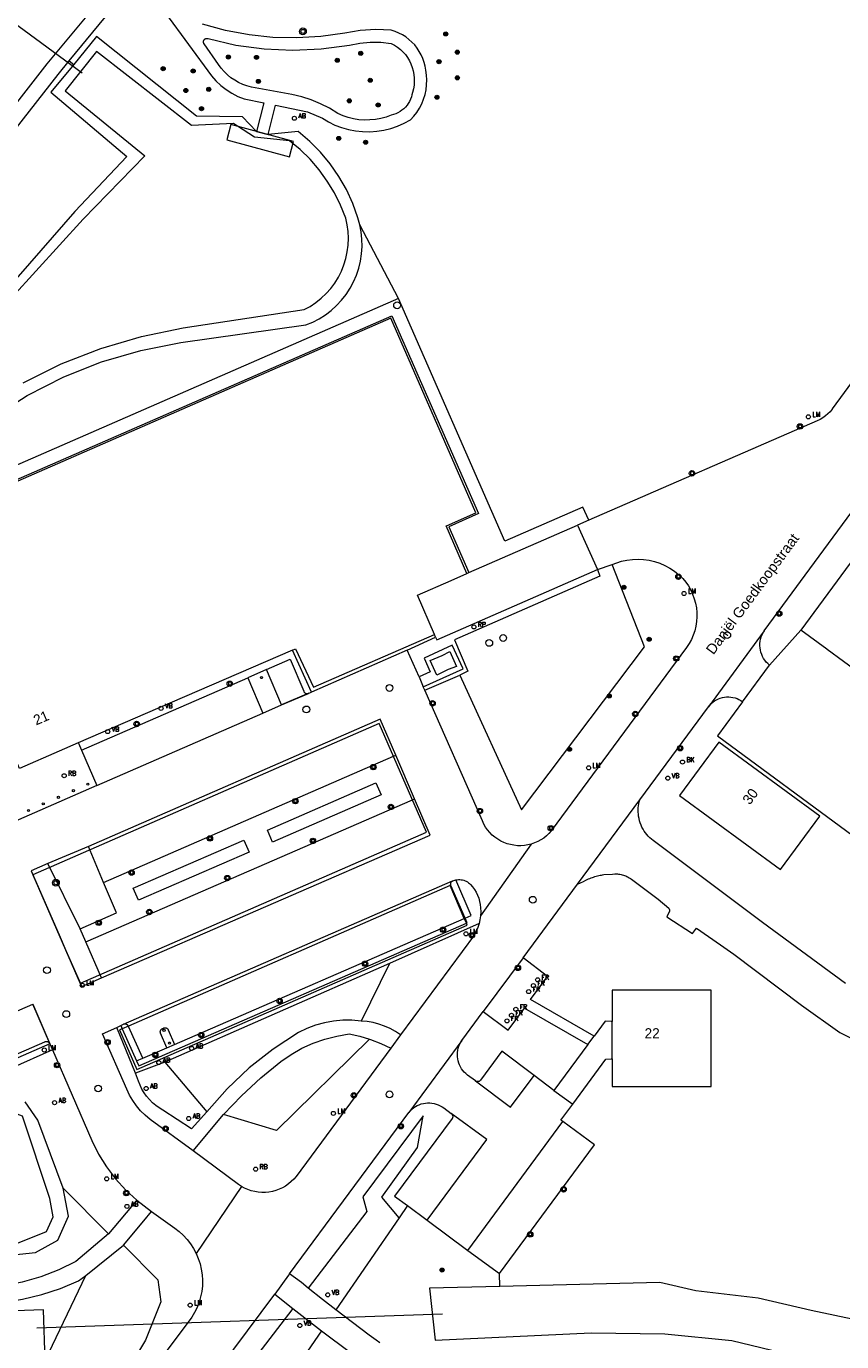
# Model space of a CAD drawing. Header units: metres. Extents: x 138165 to 154469, y 480134 to 494189.
# Tile 886 of 1056: x 148556 to 148656, y 487468 to 487630. Entities that reach past the tile are written whole.
import ezdxf

# ---------------------------------------------------------------- set-up
doc = ezdxf.new("R2010")
doc.units = ezdxf.units.M
doc.header["$LTSCALE"] = 0.001
doc.header["$MEASUREMENT"] = 0
for name, color, linetype, lineweight in [('Level 5', 7, 'Continuous', 0), ('TOP-L-duiker', 7, 'Continuous', 0), ('TOP-L-topo objecten punt', 7, 'Continuous', 0), ('TOP-L-topo objecten vlak', 7, 'Continuous', 0), ('TOP-T-topo huisnummering naamgeving', 7, 'Continuous', 0)]:
    doc.layers.add(name, color=color, linetype=linetype, lineweight=lineweight)
doc.styles.add('Style-Arial', font='arial.ttf')
doc.styles.add('Style-INTL_ISO', font='INTL_ISO.shx')
doc.styles.add('Style-STANDARD', font='STANDARD.shx')

# ---------------------------------------------------------------- blocks, each defined once
blk = doc.blocks.new('24')
at = {"layer": 'TOP-L-topo objecten punt', "color": 7, "linetype": 'Continuous', "lineweight": 0}
for radius in [0.025, 0.0182, 0.0115, 0.005]:
    blk.add_circle((0, 0), radius, dxfattribs=at)
blk = doc.blocks.new('306')
at = {"layer": 'TOP-L-topo objecten punt', "color": 7, "linetype": 'Continuous', "lineweight": 0}
blk.add_circle((0, 0), 0.025, dxfattribs=at)
at = {"layer": 'TOP-L-topo objecten punt', "color": 7, "linetype": 'Continuous', "lineweight": 0, "style": 'Style-STANDARD'}
blk.add_text('FR', height=0.06, dxfattribs=at).set_placement((0.0483, 0))
blk = doc.blocks.new('39')
at = {"layer": 'TOP-L-topo objecten punt', "color": 7, "linetype": 'Continuous', "lineweight": 0}
for p, q in [((0.0175, 0.0175), (-0.0175, 0.0175)), ((-0.0175, 0.0175), (-0.0175, -0.0175)), ((0.0175, 0.0175), (0.0175, -0.0175)), ((0.0175, -0.0175), (-0.0175, -0.0175))]:
    blk.add_line(p, q, dxfattribs=at)
blk.add_circle((0, 0), 0.0332, dxfattribs=at)
blk = doc.blocks.new('*U13')
at = {"layer": 'Level 5', "color": 7, "linetype": 'Continuous', "lineweight": 0}
blk.add_circle((0, 0), 0.0415, dxfattribs=at)
blk = doc.blocks.new('150')
at = {"layer": 'Level 5', "color": 7, "linetype": 'Continuous', "lineweight": 0}
blk.add_blockref('*U13', (0, 0), dxfattribs=at)
blk = doc.blocks.new('72')
at = {"layer": 'TOP-L-topo objecten punt', "color": 7, "linetype": 'Continuous', "lineweight": 0}
blk.add_circle((0, 0), 0.025, dxfattribs=at)
at = {"layer": 'TOP-L-topo objecten punt', "color": 7, "linetype": 'Continuous', "lineweight": 0, "style": 'Style-STANDARD'}
blk.add_text('BK', height=0.06, dxfattribs=at).set_placement((0.0483, 0))
blk = doc.blocks.new('16')
at = {"layer": 'TOP-L-topo objecten punt', "color": 7, "linetype": 'Continuous', "lineweight": 0}
blk.add_circle((0, 0), 0.025, dxfattribs=at)
at = {"layer": 'TOP-L-topo objecten punt', "color": 7, "linetype": 'Continuous', "lineweight": 0, "style": 'Style-STANDARD'}
blk.add_text('LM', height=0.06, dxfattribs=at).set_placement((0.0483, 0))
blk = doc.blocks.new('10')
at = {"layer": 'TOP-L-topo objecten punt', "linetype": 'Continuous', "lineweight": 0}
blk.add_circle((0, 0), 0.0125, dxfattribs=at)
blk = doc.blocks.new('153')
at = {"layer": 'TOP-L-topo objecten punt', "color": 7, "linetype": 'Continuous', "lineweight": 0}
blk.add_circle((0, 0), 0.025, dxfattribs=at)
at = {"layer": 'TOP-L-topo objecten punt', "color": 7, "linetype": 'Continuous', "lineweight": 0, "style": 'Style-STANDARD'}
blk.add_text('RP', height=0.06, dxfattribs=at).set_placement((0.0483, 0))
blk = doc.blocks.new('11')
at = {"layer": 'TOP-L-topo objecten punt', "color": 7, "linetype": 'Continuous', "lineweight": 0}
blk.add_circle((0, 0), 0.025, dxfattribs=at)
at = {"layer": 'TOP-L-topo objecten punt', "color": 7, "linetype": 'Continuous', "lineweight": 0, "style": 'Style-STANDARD'}
blk.add_text('AB', height=0.06, dxfattribs=at).set_placement((0.0483, 0))
blk = doc.blocks.new('14')
at = {"layer": 'TOP-L-topo objecten punt', "color": 7, "linetype": 'Continuous', "lineweight": 0}
blk.add_circle((0, 0), 0.025, dxfattribs=at)
at = {"layer": 'TOP-L-topo objecten punt', "color": 7, "linetype": 'Continuous', "lineweight": 0, "style": 'Style-STANDARD'}
blk.add_text('VB', height=0.06, dxfattribs=at).set_placement((0.0483, 0))
blk = doc.blocks.new('127')
at = {"layer": 'TOP-L-topo objecten punt', "color": 7, "linetype": 'Continuous', "lineweight": 0}
blk.add_circle((0, 0), 0.025, dxfattribs=at)
at = {"layer": 'TOP-L-topo objecten punt', "color": 7, "linetype": 'Continuous', "lineweight": 0, "style": 'Style-STANDARD'}
blk.add_text('RB', height=0.06, dxfattribs=at).set_placement((0.0483, 0))
blk = doc.blocks.new('27')
at = {"layer": 'TOP-L-topo objecten punt', "color": 7, "linetype": 'Continuous', "lineweight": 0}
for radius in [0.0415, 0.025]:
    blk.add_circle((0, 0), radius, dxfattribs=at)

msp = doc.modelspace()

# ---------------------------------------------------------------- linework, layer by layer
at = {"layer": 'TOP-L-duiker', "flags": 128}
for points in [[(148562.59, 487623.97), (148549.7, 487633.49)], [(148557, 487469.8), (148606.81, 487471.53)]]:
    msp.add_lwpolyline(points, dxfattribs=at)
at = {"layer": 'TOP-L-topo objecten vlak', "flags": 128}
for points in [[(148568.46, 487637.46), (148558.25, 487625.11), (148544.02, 487606.91), (148537.16, 487597.56), (148529.27, 487586.99), (148518.69, 487573.7), (148504.63, 487555.66), (148502.95, 487553.56)], [(148561, 487625.5), (148567.59, 487633.5)], [(148572.83, 487631.36), (148578.45, 487623.64), (148579.01, 487623.02), (148579.62, 487622.46), (148580.27, 487621.95), (148580.97, 487621.51), (148581.71, 487621.12), (148582.48, 487620.81), (148584.9, 487620.33), (148583.97, 487616.82)], [(148585.42, 487616.42), (148586.34, 487620.03), (148590.23, 487619.24), (148592.08, 487618.43), (148592.83, 487617.98), (148593.62, 487617.6), (148594.44, 487617.28), (148595.28, 487617.04), (148596.14, 487616.88), (148597.02, 487616.79), (148597.89, 487616.77), (148598.77, 487616.84), (148599.63, 487616.97), (148600.48, 487617.18), (148601.31, 487617.47), (148602.11, 487617.82), (148602.88, 487618.25), (148603.29, 487618.69), (148603.67, 487619.16), (148603.99, 487619.67), (148604.27, 487620.21), (148604.5, 487620.77), (148604.68, 487621.35), (148604.81, 487621.94), (148604.88, 487622.54), (148604.9, 487623.14), (148604.87, 487623.74), (148604.78, 487624.34), (148604.7, 487624.83), (148604.58, 487625.3), (148604.42, 487625.77), (148604.22, 487626.22), (148603.98, 487626.65), (148603.71, 487627.06), (148603.41, 487627.44), (148603.07, 487627.8), (148602.7, 487628.13), (148602.31, 487628.42), (148601.9, 487628.68), (148601.46, 487628.91), (148601.01, 487629.09), (148600.54, 487629.24), (148598.62, 487629.32), (148596.71, 487629.2), (148594.82, 487628.88), (148591.9, 487628.47), (148588.95, 487628.3), (148586.01, 487628.37), (148583.08, 487628.67), (148580.18, 487629.22), (148577.34, 487629.99)], [(148583.97, 487616.82), (148582.28, 487618.61), (148576.63, 487618.7), (148564.34, 487628.48), (148561.55, 487625.05)], [(148583.36, 487622.25), (148582.82, 487622.4), (148582.3, 487622.59), (148581.79, 487622.83), (148581.31, 487623.1), (148580.85, 487623.42), (148580.42, 487623.77), (148580.01, 487624.16), (148579.65, 487624.58), (148579.32, 487625.03), (148577.56, 487627.56), (148577.54, 487627.59), (148577.52, 487627.62), (148577.51, 487627.66), (148577.49, 487627.69), (148577.48, 487627.72), (148577.48, 487627.76), (148577.47, 487627.8), (148577.47, 487627.84), (148577.47, 487627.87), (148577.48, 487627.91), (148577.49, 487627.94), (148577.5, 487627.98), (148577.52, 487628.01), (148577.53, 487628.04), (148577.55, 487628.07), (148577.58, 487628.1), (148577.6, 487628.13), (148577.63, 487628.15), (148577.66, 487628.18), (148577.69, 487628.2), (148577.72, 487628.21), (148577.76, 487628.22), (148577.79, 487628.23), (148577.83, 487628.24), (148577.87, 487628.25), (148577.9, 487628.25), (148577.94, 487628.24), (148577.98, 487628.24), (148578.01, 487628.23), (148578.05, 487628.22), (148581.46, 487627.43), (148584.93, 487626.96), (148588.43, 487626.79), (148591.93, 487626.95), (148595.4, 487627.42), (148596.67, 487627.66), (148597.96, 487627.77), (148599.25, 487627.77), (148600.54, 487627.63), (148600.93, 487627.42), (148601.3, 487627.17), (148601.65, 487626.9), (148601.97, 487626.59), (148602.27, 487626.25), (148602.53, 487625.89), (148602.76, 487625.51), (148602.95, 487625.11), (148603.11, 487624.69), (148603.23, 487624.26), (148603.31, 487623.82), (148603.36, 487623.38), (148603.36, 487622.93), (148603.33, 487622.49), (148603.25, 487622.05), (148603.14, 487621.61), (148603.08, 487621.33), (148603.01, 487621.05), (148602.91, 487620.78), (148602.78, 487620.51), (148602.63, 487620.26), (148602.47, 487620.03), (148602.28, 487619.8), (148602.07, 487619.6), (148601.85, 487619.41), (148601.61, 487619.25), (148601.36, 487619.1), (148601.09, 487618.98), (148600.82, 487618.88), (148600.54, 487618.81), (148599.9, 487618.58), (148599.25, 487618.4), (148598.59, 487618.28), (148597.92, 487618.22), (148597.24, 487618.21), (148596.57, 487618.26), (148595.9, 487618.37), (148595.24, 487618.53), (148594.61, 487618.75), (148593.99, 487619.02), (148592.94, 487619.66), (148591.84, 487620.22), (148590.71, 487620.68), (148589.54, 487621.06), (148588.34, 487621.34), (148583.36, 487622.25)], [(148692.2, 487628.58), (148672.3, 487601.52), (148672.02, 487601.18), (148671.7, 487600.86), (148671.36, 487600.57), (148671, 487600.31), (148670.61, 487600.09), (148670.47, 487600.02), (148667.8, 487598.66), (148666.54, 487598.01), (148666.16, 487597.79), (148665.8, 487597.54), (148665.46, 487597.26), (148665.15, 487596.94), (148664.88, 487596.6), (148654.68, 487582.72), (148654.66, 487582.69), (148654.41, 487582.38), (148654.14, 487582.1), (148653.85, 487581.85), (148653.54, 487581.62), (148653.2, 487581.42), (148652.85, 487581.25), (148624.79, 487569.05)], [(148555.35, 487585.94), (148560.02, 487588.25), (148564.88, 487590.15), (148569.87, 487591.63), (148574.98, 487592.68), (148589.86, 487594.92), (148590.59, 487595.32), (148591.29, 487595.78), (148591.94, 487596.31), (148592.55, 487596.88), (148593.1, 487597.51), (148593.6, 487598.17), (148594.04, 487598.89), (148594.41, 487599.63), (148594.73, 487600.41), (148594.97, 487601.2), (148595.14, 487602.02), (148595.25, 487602.85), (148595.28, 487603.68), (148595.24, 487604.52), (148595.13, 487605.35), (148594.95, 487606.16), (148594.32, 487607.74), (148593.56, 487609.27), (148592.68, 487610.72), (148591.68, 487612.1), (148590.57, 487613.39), (148589.35, 487614.58), (148588.48, 487615.31), (148588.04, 487615.67), (148583.73, 487616.12), (148581.64, 487617.46), (148581.15, 487617.78), (148576.02, 487617.54), (148564.34, 487626.65), (148560.48, 487621.81), (148570.27, 487613.82), (148562.71, 487606.05), (148553.97, 487596.46)], [(148545.52, 487605.77), (148559.63, 487623.83), (148561, 487625.5)], [(148561.55, 487625.05), (148558.75, 487621.62), (148568.07, 487613.74), (148561.66, 487606.98), (148553.33, 487597.41)], [(148561, 487625.5), (148561.55, 487625.05)], [(148646.34, 487555.43), (148696.02, 487622.94), (148696.58, 487623.74)], [(148580.33, 487615.78), (148588.04, 487613.69), (148588.55, 487615.59), (148580.85, 487617.68), (148580.33, 487615.78)], [(148583.97, 487616.82), (148585.42, 487616.42)], [(148596.67, 487605.34), (148596.43, 487606.21), (148595.8, 487607.97), (148595.02, 487609.66), (148594.1, 487611.29), (148593.04, 487612.82), (148591.85, 487614.26), (148590.54, 487615.59), (148589.11, 487616.8), (148585.42, 487616.42)], [(148689.91, 487608.65), (148650.82, 487555.54)], [(148551.61, 487581.68), (148555.84, 487584.36), (148560.31, 487586.64), (148564.96, 487588.5), (148569.77, 487589.91), (148574.69, 487590.88), (148590.06, 487593.05), (148590.89, 487593.39), (148591.69, 487593.8), (148592.45, 487594.28), (148593.16, 487594.83), (148593.83, 487595.43), (148594.44, 487596.09), (148594.99, 487596.79), (148595.49, 487597.54), (148595.91, 487598.34), (148596.27, 487599.16), (148596.55, 487600.01), (148596.76, 487600.89), (148596.9, 487601.77), (148596.96, 487602.67), (148596.94, 487603.57), (148596.85, 487604.46), (148596.67, 487605.34)], [(148601.44, 487596.3), (148596.67, 487605.34)], [(148601.44, 487596.3), (148540.37, 487569.64)], [(148624.79, 487569.05), (148624.05, 487570.63), (148614.46, 487566.45), (148601.44, 487596.3)], [(148541.23, 487568.23), (148600.61, 487594.15), (148611.23, 487569.85), (148607.6, 487568.23), (148610.04, 487562.6)], [(148609.82, 487562.49), (148609.82, 487562.49), (148607.27, 487568.35), (148607.33, 487568.37), (148610.91, 487569.96), (148600.49, 487593.86), (148541.35, 487568.02)], [(148562.1, 487541.68), (148559.77, 487540.67), (148554.88, 487538.55), (148542.14, 487567.72), (148541.59, 487567.49), (148541.35, 487568.02)], [(148610.04, 487562.6), (148623.42, 487568.43)], [(148624.79, 487569.05), (148623.42, 487568.43)], [(148623.42, 487568.43), (148625.84, 487562.97)], [(148605.97, 487554.68), (148606.12, 487554.34), (148625.84, 487562.97)], [(148625.84, 487562.97), (148626.15, 487562.16), (148608.32, 487554.36), (148609.95, 487550.5), (148608.94, 487550.01)], [(148608.94, 487550.01), (148616.54, 487533.47), (148631.65, 487553.47), (148627.64, 487563.59)], [(148627.64, 487563.59), (148628.82, 487563.99), (148629.48, 487564.14), (148630.16, 487564.23), (148630.84, 487564.26), (148631.52, 487564.22), (148632.2, 487564.13), (148632.86, 487563.97), (148633.51, 487563.76), (148634.14, 487563.48), (148634.74, 487563.16), (148635.31, 487562.78), (148635.83, 487562.34), (148636.32, 487561.87), (148636.69, 487561.43), (148637.02, 487560.96), (148637.3, 487560.46), (148637.54, 487559.94), (148637.74, 487559.4), (148637.89, 487558.85), (148638, 487558.29), (148638.05, 487557.72), (148638.06, 487557.15), (148638.02, 487556.58), (148637.93, 487556.01), (148637.8, 487555.46), (148637.61, 487554.91), (148637.39, 487554.39), (148637.11, 487553.89), (148636.8, 487553.41), (148620.18, 487530.87), (148619.89, 487530.55), (148619.58, 487530.26), (148619.25, 487529.99), (148618.89, 487529.76), (148618.52, 487529.55), (148618.12, 487529.38), (148617.72, 487529.25)], [(148625.84, 487562.97), (148627.64, 487563.59)], [(148605.86, 487554.99), (148603.75, 487559.84), (148603.74, 487559.85), (148607.89, 487561.65), (148609.82, 487562.49)], [(148609.82, 487562.49), (148609.88, 487562.52), (148609.88, 487562.52), (148610.04, 487562.6)], [(148564.4, 487536.44), (148553.75, 487531.77), (148542.76, 487556.89)], [(148588.42, 487553.09), (148588.79, 487553.25), (148590.99, 487548.51), (148605.86, 487554.99)], [(148605.97, 487554.68), (148605.86, 487554.99)], [(148646.34, 487555.43), (148639.48, 487546.11)], [(148646.99, 487551.24), (148646.78, 487551.42), (148646.59, 487551.61), (148646.42, 487551.83), (148646.26, 487552.05), (148646.13, 487552.29), (148646.02, 487552.54), (148645.93, 487552.81), (148645.86, 487553.07), (148645.82, 487553.34), (148645.8, 487553.62), (148645.81, 487553.89), (148645.84, 487554.16), (148645.89, 487554.43), (148645.97, 487554.7), (148646.07, 487554.95), (148646.2, 487555.2), (148646.34, 487555.43)], [(148650.82, 487555.54), (148646.99, 487551.24)], [(148662.09, 487547.25), (148654.07, 487553.15), (148654.04, 487553.17), (148654.02, 487553.19), (148650.82, 487555.54)], [(148602.49, 487553.06), (148605.97, 487554.68)], [(148604.47, 487548.57), (148609.35, 487550.77), (148608.03, 487553.67), (148604.57, 487552.09), (148605.33, 487550.4), (148603.95, 487549.78)], [(148588.42, 487553.09), (148571.85, 487545.91), (148562.1, 487541.68)], [(148585.2, 487550.69), (148588.14, 487551.96), (148589.78, 487548.03), (148589.79, 487548), (148589.81, 487547.97), (148589.83, 487547.93), (148589.85, 487547.9), (148589.88, 487547.87), (148589.91, 487547.84), (148589.94, 487547.82), (148589.97, 487547.79), (148590.01, 487547.77), (148590.04, 487547.76), (148590.08, 487547.74), (148590.12, 487547.73), (148590.16, 487547.73), (148590.2, 487547.73), (148590.24, 487547.73), (148590.28, 487547.73), (148590.32, 487547.74), (148590.36, 487547.75)], [(148590.76, 487547.93), (148588.42, 487553.09)], [(148602.49, 487553.06), (148590.76, 487547.93)], [(148603.95, 487549.78), (148602.49, 487553.06)], [(148607.74, 487552.89), (148608.54, 487551.08), (148607.53, 487550.69), (148606.15, 487550.01), (148605.33, 487551.8), (148606.77, 487552.4), (148607.74, 487552.89)], [(148585.2, 487550.69), (148582.91, 487549.69)], [(148587.07, 487546.34), (148585.2, 487550.69)], [(148604.67, 487548.15), (148608.94, 487550.01)], [(148643.68, 487546.74), (148646.99, 487551.24)], [(148562.51, 487540.78), (148582.91, 487549.69)], [(148582.91, 487549.69), (148584.78, 487545.34)], [(148603.95, 487549.78), (148604.47, 487548.57)], [(148604.67, 487548.15), (148604.47, 487548.57)], [(148590.4, 487547.77), (148587.07, 487546.34)], [(148587.07, 487546.34), (148590.36, 487547.75)], [(148590.36, 487547.75), (148590.4, 487547.77)], [(148590.4, 487547.77), (148590.76, 487547.93)], [(148617.72, 487529.25), (148617.3, 487529.14), (148616.88, 487529.08), (148616.46, 487529.05), (148616.03, 487529.05), (148615.6, 487529.1), (148615.18, 487529.18), (148614.77, 487529.29), (148614.37, 487529.44), (148613.99, 487529.62), (148613.62, 487529.84), (148613.27, 487530.09), (148612.94, 487530.36), (148612.64, 487530.66), (148612.36, 487530.99), (148612.12, 487531.34), (148611.9, 487531.71), (148611.72, 487532.1), (148604.67, 487548.15)], [(148639.48, 487546.11), (148639.64, 487546.32), (148639.83, 487546.5), (148640.02, 487546.68), (148640.24, 487546.83), (148640.46, 487546.96), (148640.7, 487547.08), (148640.94, 487547.17), (148641.19, 487547.24), (148641.45, 487547.29), (148641.71, 487547.32), (148641.97, 487547.33), (148642.23, 487547.31), (148642.49, 487547.27), (148642.75, 487547.21), (148642.99, 487547.12), (148643.23, 487547.02), (148643.46, 487546.89), (148643.68, 487546.74)], [(148643.68, 487546.74), (148640.59, 487542.56), (148657.27, 487530.24), (148667.08, 487543.57), (148662.09, 487547.25)], [(148564.4, 487536.44), (148584.78, 487545.34)], [(148584.78, 487545.34), (148587.07, 487546.34)], [(148631.05, 487534.69), (148639.48, 487546.11)], [(148562.32, 487512.13), (148562.37, 487512.16), (148604.88, 487530.71), (148599.07, 487544.06), (148556.53, 487525.47), (148562.32, 487512.13)], [(148601.08, 487540.16), (148599.16, 487544.59), (148563.37, 487528.94)], [(148562.1, 487541.68), (148562.11, 487541.65), (148562.51, 487540.78)], [(148562.51, 487540.78), (148564.4, 487536.44)], [(148640.74, 487541.76), (148635.94, 487535.22), (148648.33, 487526.12), (148653.14, 487532.67), (148640.74, 487541.76)], [(148565.2, 487524.51), (148600.81, 487540.05), (148601.08, 487540.16)], [(148603.39, 487534.79), (148601.08, 487540.16)], [(148585.32, 487530.97), (148598.66, 487536.77), (148599.3, 487535.3), (148585.96, 487529.5), (148585.32, 487530.97)], [(148563.02, 487517.23), (148603.15, 487534.69), (148603.39, 487534.79)], [(148564.95, 487512.79), (148605.31, 487530.35), (148603.39, 487534.79)], [(148623.41, 487524.31), (148631.05, 487534.69)], [(148656.31, 487512.13), (148646.12, 487519.6), (148632.68, 487529.67), (148632.28, 487530.02), (148632.09, 487530.21), (148631.91, 487530.41), (148631.75, 487530.63), (148631.6, 487530.85), (148631.45, 487531.09), (148631.32, 487531.33), (148631.21, 487531.59), (148631.11, 487531.85), (148631.03, 487532.12), (148630.96, 487532.39), (148630.91, 487532.66), (148630.88, 487532.92), (148630.86, 487533.17), (148630.86, 487533.43), (148630.87, 487533.68), (148630.89, 487533.94), (148630.93, 487534.2), (148630.98, 487534.45), (148631.04, 487534.68), (148631.05, 487534.69)], [(148563.37, 487528.94), (148558.35, 487526.85)], [(148565.2, 487524.51), (148563.37, 487528.94)], [(148568.86, 487523.81), (148582.43, 487529.71), (148583.07, 487528.24), (148569.49, 487522.34), (148568.86, 487523.81)], [(148617.72, 487529.25), (148611.49, 487520.44)], [(148558.35, 487526.85), (148556.3, 487525.96), (148559.88, 487517.8), (148560.58, 487516.18), (148562.55, 487511.75), (148564.95, 487512.79)], [(148562.32, 487518.84), (148558.35, 487526.85)], [(148562.32, 487518.84), (148566.81, 487520.79), (148565.2, 487524.51)], [(148609.86, 487519.28), (148609.76, 487519.51), (148609.5, 487520.11), (148607.77, 487524.16), (148568.26, 487506.89), (148567.51, 487506.56), (148567.17, 487506.41), (148569.28, 487501.56), (148609.86, 487519.28)], [(148567.67, 487507.1), (148608.07, 487524.72)], [(148609.6, 487520.15), (148607.86, 487524.14), (148607.85, 487524.18), (148607.84, 487524.21), (148607.83, 487524.25), (148607.82, 487524.29), (148607.82, 487524.33), (148607.83, 487524.36), (148607.83, 487524.4), (148607.84, 487524.44), (148607.85, 487524.47), (148607.86, 487524.51), (148607.88, 487524.54), (148607.9, 487524.57), (148607.92, 487524.6), (148607.95, 487524.63), (148607.98, 487524.66), (148608.01, 487524.68), (148608.04, 487524.7), (148608.07, 487524.72)], [(148608.07, 487524.72), (148608.11, 487524.73), (148608.46, 487524.84)], [(148608.46, 487524.84), (148608.62, 487524.87), (148608.79, 487524.88), (148608.95, 487524.88), (148609.12, 487524.87), (148609.28, 487524.84), (148609.44, 487524.8), (148609.59, 487524.74), (148609.74, 487524.67), (148609.89, 487524.59), (148610.02, 487524.5), (148610.15, 487524.4), (148610.27, 487524.28), (148610.52, 487523.98), (148610.76, 487523.66), (148610.96, 487523.32), (148611.13, 487522.96), (148611.27, 487522.59), (148611.38, 487522.21), (148611.45, 487521.82), (148611.5, 487521.42), (148611.52, 487520.93), (148611.49, 487520.44)], [(148609.6, 487520.15), (148610.34, 487520.47), (148608.46, 487524.84)], [(148616.73, 487515.27), (148623.41, 487524.31)], [(148623.41, 487524.31), (148624.12, 487524.65), (148624.43, 487524.81), (148624.59, 487524.89), (148624.75, 487524.96), (148624.91, 487525.03), (148625.08, 487525.09), (148625.23, 487525.15), (148625.38, 487525.2), (148625.54, 487525.25), (148625.7, 487525.3), (148625.85, 487525.34), (148626.01, 487525.38), (148626.17, 487525.41), (148626.33, 487525.44), (148626.49, 487525.47), (148626.65, 487525.5), (148627.7, 487525.55), (148628, 487525.57), (148628.15, 487525.57), (148628.3, 487525.57), (148628.45, 487525.55), (148628.6, 487525.53), (148628.75, 487525.5), (148628.9, 487525.47), (148629.04, 487525.43), (148629.18, 487525.38), (148629.33, 487525.33), (148629.48, 487525.26), (148629.62, 487525.19), (148629.76, 487525.11), (148629.9, 487525.03), (148630.03, 487524.94), (148633.29, 487522.48), (148634.6, 487521.36), (148634.63, 487521.32), (148634.67, 487521.26), (148634.7, 487521.19), (148634.71, 487521.12), (148634.7, 487521.05), (148634.68, 487520.98), (148634.66, 487520.93), (148634.38, 487520.3), (148637.53, 487518.26), (148638.03, 487518.9), (148640.96, 487516.88), (148642.6, 487515.71), (148650.89, 487509.46), (148655.6, 487506.1), (148658.64, 487504.58)], [(148569.26, 487502.6), (148569.52, 487502.01), (148609.76, 487519.51), (148609.86, 487519.56), (148609.6, 487520.15)], [(148573.92, 487504.63), (148609.5, 487520.11), (148609.6, 487520.15)], [(148611.32, 487519.49), (148600.33, 487514.59)], [(148611.32, 487519.49), (148611.32, 487519.47), (148611.17, 487519), (148610.98, 487518.54), (148610.76, 487518.11), (148601.67, 487505.79)], [(148611.49, 487520.44), (148611.42, 487519.95), (148611.32, 487519.49)], [(148563.02, 487517.23), (148562.32, 487518.84)], [(148564.95, 487512.79), (148563.02, 487517.23)], [(148600.33, 487514.59), (148572.73, 487502.46)], [(148600.33, 487514.59), (148596.83, 487507.5)], [(148616.73, 487515.27), (148611.84, 487508.67)], [(148625.43, 487505.65), (148617.65, 487510.14), (148619.74, 487512.99), (148616.73, 487515.27)], [(148627.64, 487502.84), (148627.64, 487499.44), (148639.83, 487499.44), (148639.83, 487511.21), (148639.83, 487511.31), (148627.64, 487511.31), (148627.64, 487511.2), (148627.64, 487507.44)], [(148488.04, 487479.7), (148556.54, 487509.58)], [(148558.59, 487504.73), (148556.54, 487509.58)], [(148556.54, 487509.58), (148558.61, 487504.68)], [(148609.21, 487505.12), (148611.84, 487508.67)], [(148611.84, 487508.67), (148614.89, 487506.38), (148616.89, 487509.09), (148624.66, 487504.6)], [(148576.2, 487491.55), (148570.92, 487495.42), (148570.32, 487495.92), (148569.76, 487496.48), (148569.25, 487497.08), (148568.79, 487497.73), (148568.4, 487498.41), (148568.07, 487499.13), (148565.07, 487505.92), (148566.83, 487506.72)], [(148566.83, 487506.72), (148567.34, 487506.94)], [(148569.13, 487501.11), (148566.83, 487506.72)], [(148567.34, 487506.94), (148567.67, 487507.1)], [(148567.34, 487506.94), (148567.51, 487506.56), (148569.26, 487502.6)], [(148568.23, 487506.92), (148568.2, 487506.96), (148568.17, 487506.99), (148568.13, 487507.02), (148568.1, 487507.04), (148568.06, 487507.06), (148568.02, 487507.08), (148567.98, 487507.1), (148567.93, 487507.11), (148567.89, 487507.12), (148567.85, 487507.12), (148567.8, 487507.12), (148567.76, 487507.12), (148567.71, 487507.11), (148567.67, 487507.1)], [(148568.23, 487506.92), (148568.26, 487506.89), (148568.28, 487506.85)], [(148568.28, 487506.85), (148568.26, 487506.89), (148568.23, 487506.92)], [(148570.03, 487502.95), (148568.28, 487506.85)], [(148572.98, 487504.22), (148572.21, 487506), (148572.19, 487506.04), (148572.18, 487506.07), (148572.18, 487506.11), (148572.17, 487506.15), (148572.17, 487506.19), (148572.17, 487506.23), (148572.18, 487506.26), (148572.19, 487506.3), (148572.2, 487506.34), (148572.22, 487506.37), (148572.24, 487506.41), (148572.26, 487506.44), (148572.28, 487506.47), (148572.31, 487506.49), (148572.34, 487506.52), (148572.37, 487506.54), (148572.4, 487506.56), (148572.44, 487506.58), (148572.57, 487506.63), (148572.58, 487506.64), (148572.62, 487506.66), (148572.65, 487506.67), (148572.69, 487506.67), (148572.73, 487506.68), (148572.77, 487506.68), (148572.8, 487506.67), (148572.84, 487506.67), (148572.88, 487506.66), (148572.91, 487506.65), (148572.95, 487506.63), (148572.98, 487506.61), (148573.01, 487506.59), (148573.04, 487506.57), (148573.07, 487506.54), (148573.09, 487506.51), (148573.11, 487506.48), (148573.13, 487506.45), (148573.15, 487506.42), (148573.92, 487504.63)], [(148596.83, 487507.5), (148595.7, 487507.6), (148594.57, 487507.6), (148593.44, 487507.5), (148592.33, 487507.3), (148591.24, 487507), (148590.18, 487506.6), (148589.16, 487506.1), (148586.03, 487504.06), (148583.08, 487501.74), (148580.37, 487499.17), (148577.89, 487496.36)], [(148601.67, 487505.79), (148601.05, 487506.21), (148600.4, 487506.57), (148599.72, 487506.87), (148599.02, 487507.12), (148598.3, 487507.31), (148597.57, 487507.43), (148596.83, 487507.5)], [(148627.64, 487507.44), (148627.55, 487507.44), (148627.53, 487507.44), (148626.79, 487507.47), (148625.43, 487505.65)], [(148627.64, 487502.84), (148627.64, 487507.44)], [(148558.61, 487504.68), (148489.86, 487474.58), (148489.63, 487475.14)], [(148490.34, 487475.46), (148558.01, 487504.96), (148558.05, 487504.97), (148558.08, 487504.98), (148558.12, 487504.99), (148558.16, 487504.99), (148558.2, 487504.99), (148558.24, 487504.99), (148558.27, 487504.98), (148558.31, 487504.97), (148558.35, 487504.96), (148558.38, 487504.95), (148558.42, 487504.93), (148558.45, 487504.91), (148558.48, 487504.88), (148558.51, 487504.86), (148558.53, 487504.83), (148558.55, 487504.8), (148558.57, 487504.76), (148558.59, 487504.73)], [(148558.61, 487504.68), (148558.59, 487504.73)], [(148558.61, 487504.68), (148558.93, 487503.95)], [(148579.92, 487496.01), (148582.14, 487498.33), (148584.5, 487500.51), (148586.98, 487502.55), (148588.24, 487503.41), (148589.56, 487504.15), (148590.95, 487504.78), (148592.38, 487505.28), (148593.85, 487505.66), (148595.35, 487505.91), (148596.68, 487505.64), (148597.88, 487505.28)], [(148597.88, 487505.28), (148586.43, 487494.05), (148579.92, 487496.01)], [(148597.88, 487505.28), (148597.98, 487505.25), (148599.25, 487504.75), (148600.47, 487504.15)], [(148601.67, 487505.79), (148600.47, 487504.15)], [(148609.21, 487505.12), (148602.71, 487496.28)], [(148610.86, 487500.15), (148609.89, 487500.87), (148609.69, 487501.04), (148609.5, 487501.22), (148609.32, 487501.42), (148609.17, 487501.64), (148609.03, 487501.86), (148608.91, 487502.1), (148608.82, 487502.34), (148608.74, 487502.6), (148608.69, 487502.86), (148608.66, 487503.12), (148608.65, 487503.38), (148608.67, 487503.65), (148608.71, 487503.91), (148608.77, 487504.17), (148608.85, 487504.42), (148608.95, 487504.66), (148609.07, 487504.9), (148609.21, 487505.12)], [(148624.66, 487504.6), (148625.43, 487505.65)], [(148558.93, 487503.95), (148553.82, 487501.68)], [(148558.93, 487503.95), (148563.77, 487492.81), (148564.6, 487491.16), (148565.58, 487489.59), (148566.69, 487488.11), (148567.93, 487486.73), (148569.29, 487485.48)], [(148570.03, 487502.95), (148572.98, 487504.22)], [(148572.98, 487504.22), (148573.92, 487504.63)], [(148600.47, 487504.15), (148588.85, 487488.41), (148588.56, 487488.08), (148588.25, 487487.77), (148587.92, 487487.48), (148587.56, 487487.23), (148587.18, 487487.02), (148586.78, 487486.83), (148586.37, 487486.68), (148585.95, 487486.56), (148585.52, 487486.48), (148585.08, 487486.44), (148584.64, 487486.44), (148584.2, 487486.47), (148583.77, 487486.54), (148583.35, 487486.65), (148582.93, 487486.8), (148582.53, 487486.98), (148582.15, 487487.19)], [(148618.08, 487500.79), (148614.11, 487503.78), (148611.51, 487500.25), (148611.51, 487500.24), (148611.48, 487500.21), (148611.46, 487500.18), (148611.42, 487500.16), (148611.39, 487500.13), (148611.36, 487500.11), (148611.32, 487500.09), (148611.28, 487500.08), (148611.24, 487500.07), (148611.2, 487500.06), (148611.16, 487500.06), (148611.12, 487500.06), (148611.08, 487500.06), (148611.04, 487500.07), (148611, 487500.08), (148610.96, 487500.09), (148610.93, 487500.1), (148610.89, 487500.12), (148610.86, 487500.15)], [(148624.66, 487504.6), (148620.5, 487498.98)], [(148572.73, 487502.46), (148569.13, 487501.11)], [(148569.26, 487502.6), (148570.03, 487502.95)], [(148572.73, 487502.46), (148577.89, 487496.36)], [(148622.83, 487497.29), (148626.9, 487502.83), (148627.54, 487502.84), (148627.57, 487502.84), (148627.64, 487502.84)], [(148577.89, 487496.36), (148576.01, 487494.24), (148572.5, 487496.56), (148572.04, 487496.83), (148571.61, 487497.13), (148571.2, 487497.47), (148570.83, 487497.84), (148570.48, 487498.25), (148570.18, 487498.68), (148569.91, 487499.14), (148569.69, 487499.62), (148569.51, 487500.12), (148569.13, 487501.11)], [(148610.86, 487500.15), (148615.18, 487496.93), (148618.08, 487500.79)], [(148620.5, 487498.98), (148618.08, 487500.79)], [(148620.5, 487498.98), (148622.83, 487497.29)], [(148558.61, 487485.7), (148555.24, 487495.81), (148553.29, 487496.57), (148551.37, 487496.47), (148512.12, 487479.34), (148509.65, 487477.76), (148512.12, 487477.55), (148529.57, 487479.23), (148538.05, 487479.33), (148538.3, 487479.34), (148549.32, 487479.75), (148549.65, 487479.76), (148554.66, 487480.22), (148558.19, 487481.62), (148559.03, 487483.43), (148558.61, 487485.7)], [(148560.25, 487486.96), (148557.14, 487495.31), (148555.58, 487497.58)], [(148602.71, 487496.28), (148602.89, 487496.48), (148603.08, 487496.66), (148603.28, 487496.83), (148603.5, 487496.98), (148603.73, 487497.11), (148603.97, 487497.22), (148604.22, 487497.31), (148604.48, 487497.37), (148604.74, 487497.42), (148605, 487497.44), (148605.27, 487497.44), (148605.53, 487497.42), (148605.79, 487497.37), (148606.05, 487497.3), (148606.3, 487497.21), (148606.54, 487497.1), (148606.77, 487496.97), (148606.99, 487496.82), (148607.89, 487496.15), (148607.91, 487496.13)], [(148621.61, 487495.14), (148621.37, 487495.33), (148622.83, 487497.29)], [(148576.2, 487491.55), (148579.92, 487496.01)], [(148588.05, 487476.43), (148602.71, 487496.28)], [(148601.49, 487483.33), (148599.38, 487485.85), (148603.75, 487491.96), (148604.45, 487495.84), (148597.05, 487485.91), (148597.54, 487484.08), (148590.35, 487474.67)], [(148607.91, 487496.13), (148607.93, 487496.11), (148607.96, 487496.08), (148607.99, 487496.05), (148608.01, 487496.02), (148608.03, 487495.99), (148608.05, 487495.95), (148608.06, 487495.92), (148608.07, 487495.88), (148608.08, 487495.84), (148608.08, 487495.8), (148608.09, 487495.76), (148608.08, 487495.72), (148608.08, 487495.68), (148608.07, 487495.65), (148608.05, 487495.61), (148608.04, 487495.57), (148608.02, 487495.54), (148608, 487495.51), (148600.94, 487485.98), (148602.51, 487484.82)], [(148604.93, 487483.02), (148612.26, 487492.95), (148607.91, 487496.13)], [(148609.92, 487479.32), (148621.61, 487495.14)], [(148613.82, 487476.46), (148625.49, 487492.27), (148621.61, 487495.14)], [(148582.15, 487487.19), (148581.79, 487487.43), (148576.2, 487491.55)], [(148544.8, 487477.95), (148549.42, 487478.27), (148556.87, 487479.08), (148559.58, 487480.57), (148560.91, 487483.54), (148560.25, 487486.96)], [(148565.82, 487481.36), (148560.25, 487486.96)], [(148582.15, 487487.19), (148576.57, 487478.95)], [(148569.29, 487485.48), (148565.82, 487481.36)], [(148569.29, 487485.48), (148571.08, 487484.11)], [(148567.64, 487479.98), (148570.15, 487482.95), (148571.08, 487484.11)], [(148571.08, 487484.11), (148573.94, 487482.04), (148574.49, 487481.63), (148574.99, 487481.17), (148575.46, 487480.67), (148575.88, 487480.12), (148576.25, 487479.55), (148576.57, 487478.95)], [(148602.51, 487484.82), (148601.49, 487483.33)], [(148602.51, 487484.82), (148604.93, 487483.02)], [(148601.49, 487483.33), (148593.74, 487472.02)], [(148604.93, 487483.02), (148609.92, 487479.32)], [(148565.82, 487481.36), (148561.82, 487477.97), (148559.7, 487476.91), (148557.5, 487476.05), (148555.22, 487475.4), (148552.9, 487474.96), (148550.54, 487474.74), (148545.13, 487474.53), (148544.8, 487477.95)], [(148567.64, 487479.98), (148571.87, 487475.71), (148572.23, 487473.01), (148570.34, 487468.3), (148566.95, 487462.6), (148554.44, 487447.93), (148546.94, 487438.34), (148540.92, 487434.74), (148526.35, 487432.36), (148517.29, 487430.96), (148509.35, 487429.38), (148496.26, 487426.23), (148487.17, 487423.93), (148478.41, 487421.04), (148471.81, 487418.64), (148464.07, 487413.96), (148451.16, 487407.45)], [(148576.57, 487478.95), (148576.84, 487478.32), (148577.06, 487477.67), (148577.21, 487477), (148577.31, 487476.32), (148577.36, 487475.64), (148577.34, 487474.95), (148577.26, 487474.27), (148577.13, 487473.6), (148576.94, 487472.94), (148576.69, 487472.31), (148576.39, 487471.69), (148576.04, 487471.1), (148570.07, 487463.11), (148565.56, 487457.66), (148554.92, 487445.36), (148552.6, 487442.43), (148550.53, 487439.32), (148548.71, 487436.05)], [(148563.05, 487476.25), (148567.64, 487479.98)], [(148609.92, 487479.32), (148613.82, 487476.46)], [(148479.54, 487466.85), (148493.19, 487469.63), (148500.64, 487470.64), (148513.69, 487471.24), (148531.82, 487471.91), (148550.5, 487472.73), (148552.9, 487472.93), (148555.27, 487473.32), (148557.61, 487473.89), (148559.9, 487474.64), (148562.12, 487475.58), (148563.05, 487476.25)], [(148558.04, 487465.77), (148563.05, 487476.25)], [(148588.05, 487476.43), (148587.92, 487476.26), (148586.23, 487473.95)], [(148590.35, 487474.67), (148589.5, 487475.36), (148588.05, 487476.43)], [(148613.85, 487474.9), (148613.82, 487476.46)], [(148562.42, 487434.2), (148563.88, 487436.84), (148575.6, 487459.05), (148581.22, 487467.19), (148586.23, 487473.95)], [(148586.23, 487473.95), (148588.43, 487472.17)], [(148593.74, 487472.02), (148592.09, 487473.27), (148590.35, 487474.67)], [(148613.85, 487474.9), (148605.23, 487474.69), (148605.94, 487468.29), (148625.07, 487469.17), (148634.12, 487469.07), (148642.35, 487468.25), (148655.73, 487465.03)], [(148674.52, 487467.9), (148662.96, 487469.63), (148652.09, 487471.94), (148645.58, 487473.43), (148637.92, 487474.36), (148633.52, 487475.36), (148613.85, 487474.9)], [(148558.04, 487465.77), (148557.84, 487472.02), (148505, 487470.17), (148481.54, 487466.41), (148463.56, 487458.79), (148456.63, 487455.25), (148447.17, 487450.73), (148435.02, 487446.13), (148424.21, 487440.92)], [(148588.43, 487472.17), (148577.02, 487457.26), (148569.62, 487442.55), (148569.59, 487437.59), (148575.85, 487434.29), (148589.1, 487436.02), (148603.76, 487437.43), (148613.54, 487437.94), (148635.14, 487439.14), (148644.22, 487438.29), (148649.36, 487436.91), (148655.54, 487433.66), (148658.97, 487432.63), (148664.45, 487431.43), (148674.22, 487431.94), (148702.51, 487438.29), (148718.9, 487442.15)], [(148588.43, 487472.17), (148591.97, 487469.44)], [(148599.14, 487467.98), (148598.7, 487468.28), (148597.84, 487468.92), (148593.74, 487472.02)], [(148591.97, 487469.44), (148586.21, 487461.04), (148576.17, 487441.58), (148583.46, 487442.64), (148599.48, 487444.11), (148633.01, 487446.09), (148639.52, 487445.49), (148647.97, 487442.64), (148653.11, 487441.23), (148657.7, 487440.8), (148664.54, 487440.87), (148680.06, 487441.96), (148702.49, 487444.87), (148717.69, 487447.01)], [(148591.97, 487469.44), (148591.98, 487469.44), (148595.51, 487466.77)]]:
    msp.add_lwpolyline(points, dxfattribs=at)

# ---------------------------------------------------------------- block references
at = {"layer": 'TOP-L-topo objecten punt', "xscale": 10, "yscale": 10, "zscale": 10}
for name, p in [('27', (148589.69, 487629.11)), ('24', (148607.22, 487628.8)), ('24', (148580.54, 487625.95)), ('24', (148583.99, 487625.91)), ('24', (148596.79, 487626.41)), ('24', (148608.64, 487626.55)), ('24', (148572.53, 487624.53)), ('24', (148576.21, 487624.25)), ('24', (148593.9, 487625.56)), ('24', (148606.4, 487625.39)), ('24', (148584.22, 487622.96)), ('24', (148597.95, 487623.1)), ('24', (148608.66, 487623.4)), ('24', (148575.31, 487621.84)), ('24', (148578.12, 487621.99)), ('24', (148606.14, 487621.02)), ('24', (148577.23, 487619.61)), ('24', (148595.38, 487620.57)), ('24', (148598.93, 487620.07)), ('11', (148588.64, 487618.43)), ('24', (148594.09, 487615.96)), ('24', (148597.38, 487615.49)), ('150', (148601.25, 487595.45)), ('16', (148651.76, 487581.75)), ('39', (148650.72, 487580.56)), ('39', (148637.46, 487574.8)), ('39', (148635.79, 487562.1)), ('24', (148629.1, 487560.8)), ('16', (148636.49, 487560.04)), ('153', (148610.68, 487555.93)), ('39', (148648.17, 487557.55)), ('150', (148614.27, 487554.57)), ('150', (148641.79, 487554.92)), ('150', (148612.57, 487553.96)), ('24', (148632.2, 487554.41)), ('39', (148635.53, 487552.05)), ('39', (148580.71, 487548.95)), ('10', (148584.61, 487549.7)), ('150', (148600.32, 487548.43)), ('39', (148605.61, 487546.55)), ('24', (148627.3, 487547.43)), ('14', (148572.27, 487545.93)), ('150', (148590.11, 487545.79)), ('39', (148630.5, 487545.24)), ('14', (148565.72, 487543.07)), ('39', (148569.27, 487544)), ('24', (148622.42, 487540.9)), ('39', (148636.01, 487541.03)), ('39', (148598.33, 487538.7)), ('16', (148624.77, 487538.62)), ('72', (148636.3, 487539.32)), ('127', (148560.37, 487537.64)), ('14', (148634.5, 487537.35)), ('10', (148561.5, 487535.81)), ('10', (148563.29, 487536.62)), ('10', (148557.81, 487534.2)), ('10', (148559.66, 487534.99)), ('39', (148588.76, 487534.52)), ('39', (148600.49, 487533.81)), ('10', (148556, 487533.38)), ('39', (148611.42, 487533.3)), ('39', (148620.12, 487531.2)), ('39', (148578.26, 487529.94)), ('39', (148590.91, 487529.64)), ('39', (148568.64, 487525.74)), ('27', (148559.36, 487524.5)), ('39', (148580.41, 487525.07)), ('150', (148617.91, 487522.41)), ('39', (148570.83, 487520.9)), ('39', (148564.62, 487519.57)), ('39', (148606.9, 487518.71)), ('16', (148609.7, 487518.22)), ('39', (148610.44, 487518.05)), ('39', (148597.32, 487514.54)), ('39', (148616.09, 487514.03)), ('150', (148558.26, 487513.75)), ('306', (148618.5, 487512.56)), ('16', (148562.59, 487511.89)), ('306', (148617.41, 487511.12)), ('306', (148617.99, 487511.86)), ('39', (148586.82, 487509.97)), ('306', (148615.83, 487508.94)), ('150', (148560.63, 487508.36)), ('306', (148614.74, 487507.52)), ('306', (148615.3, 487508.21)), ('10', (148572.63, 487506.36)), ('39', (148565.7, 487504.9)), ('10', (148573.3, 487504.8)), ('11', (148576.03, 487504.14)), ('39', (148577.2, 487505.78)), ('16', (148557.93, 487503.94)), ('39', (148571.56, 487503.34)), ('39', (148559.5, 487502.08)), ('11', (148571.99, 487502.4)), ('11', (148570.44, 487499.21)), ('150', (148564.54, 487499.21)), ('39', (148595.94, 487498.37)), ('150', (148600.32, 487498.49)), ('11', (148559.19, 487497.47)), ('16', (148593.43, 487496.15)), ('11', (148575.67, 487495.53)), ('39', (148572.82, 487494.28)), ('39', (148601.71, 487494.58)), ('16', (148565.6, 487488.11)), ('127', (148583.88, 487489.3)), ('39', (148621.7, 487486.82)), ('39', (148568, 487486.36)), ('11', (148568.08, 487484.72)), ('39', (148617.6, 487481.28)), ('24', (148606.78, 487476.9)), ('14', (148592.74, 487473.86)), ('16', (148575.84, 487472.59)), ('14', (148589.31, 487470.09))]:
    msp.add_blockref(name, p, dxfattribs=at)

# ---------------------------------------------------------------- texts
at = {"layer": 'TOP-T-topo huisnummering naamgeving'}
for s, rotation, style, p in [('Daniël Goedkoopstraat', 53.6, 'Style-Arial', (148640.09, 487552.43)), ('21', 23.2, 'Style-INTL_ISO', (148556.93, 487543.82)), ('30', 53.7, 'Style-INTL_ISO', (148644.57, 487533.99))]:
    msp.add_text(s, height=1.25, rotation=rotation, dxfattribs=dict(at, style=style)).set_placement(p)
at = {"layer": 'TOP-T-topo huisnummering naamgeving', "style": 'Style-INTL_ISO'}
msp.add_text('22', height=1.25, dxfattribs=at).set_placement((148631.64, 487505.37))

doc.saveas('drawing.dxf')
